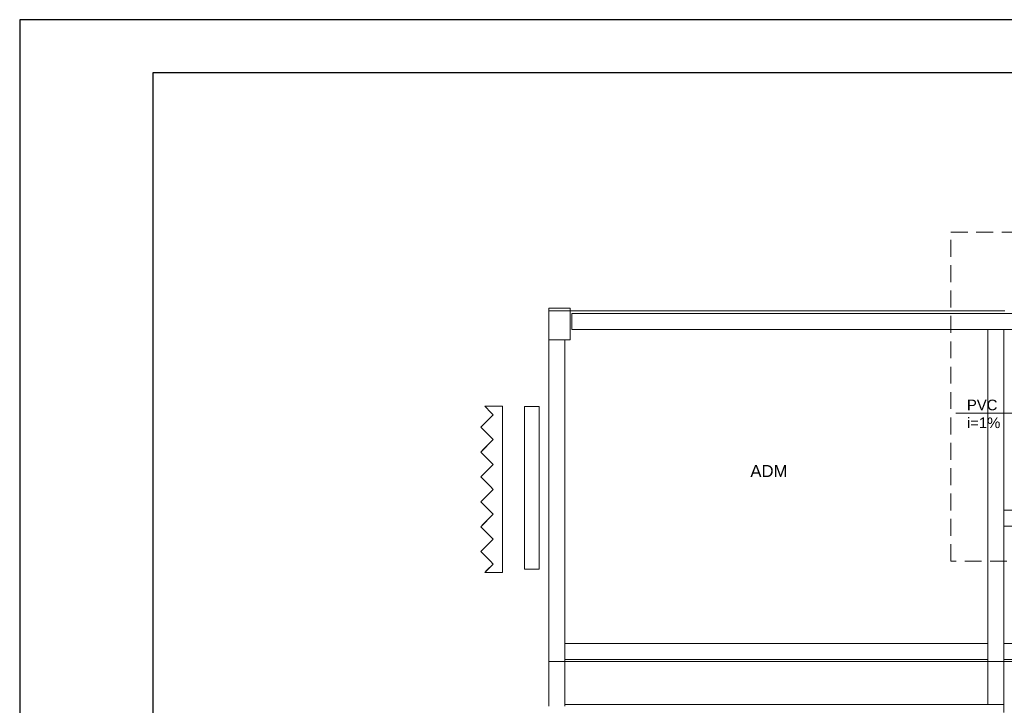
# Model space of a CAD drawing. Header units: millimetres. Extents: x 321 to 585, y -277 to 9.
# Tile 520 of 656: x 322 to 341, y -102 to -89. Entities that reach past the tile are written whole.
import ezdxf

# ---------------------------------------------------------------- set-up
doc = ezdxf.new("R2010")
doc.units = ezdxf.units.MM
doc.header["$MEASUREMENT"] = 0
doc.linetypes.add('HIDDEN2', pattern=[0.47625, 0.3175, -0.15875])
doc.linetypes.add('NULL', pattern=[0])
for name, color, linetype, lineweight in [('Ambiente-Textos', 251, 'Continuous', 5), ('DI-Detalhes', 5, 'HIDDEN2', 9), ('IFC-Elemento construtivo genérico-Contorno', 253, 'Continuous', 5), ('IFC-Janela-Contorno', 142, 'Continuous', 5), ('IFC-Laje-Contorno', 134, 'Continuous', 5), ('IFC-Pilar-Contorno', 83, 'Continuous', 5), ('IFC-Viga-Contorno', 66, 'Continuous', 5), ('TQ-Textos conduto', 7, 'Continuous', 9)]:
    doc.layers.add(name, color=color, linetype=linetype, lineweight=lineweight)
doc.layers.add('SEDUC_MARF', color=1, linetype='Continuous')
doc.layers.add('SEDUC_MARGG', color=7, linetype='Continuous')
doc.styles.add('Arial', font='arial.ttf')

msp = doc.modelspace()

# ---------------------------------------------------------------- linework, layer by layer
at = {"layer": 'DI-Detalhes'}
msp.add_lwpolyline([(339.883, -92.845), (345.697, -92.845), (345.697, -99.022), (339.883, -99.022), (339.883, -92.845)], dxfattribs=at)
at = {"layer": 'IFC-Elemento construtivo genérico-Contorno', "lineweight": 5}
for p, q in [((331.126, -96.114), (331.201, -96.114)), ((331.126, -96.114), (331.249, -96.237)), ((331.201, -96.114), (331.461, -96.114)), ((331.461, -96.806), (331.461, -96.114)), ((331.05, -96.506), (331.284, -96.272)), ((331.102, -96.454), (331.284, -96.272)), ((331.249, -96.237), (331.284, -96.272)), ((331.05, -96.506), (331.102, -96.454)), ((331.05, -96.506), (331.232, -96.687)), ((331.232, -96.687), (331.284, -96.739)), ((331.05, -96.973), (331.284, -96.739)), ((331.102, -96.921), (331.284, -96.739)), ((331.461, -99.234), (331.461, -96.806)), ((331.05, -96.973), (331.102, -96.921)), ((331.05, -96.973), (331.232, -97.155)), ((331.05, -97.44), (331.284, -97.207)), ((331.102, -97.389), (331.284, -97.207)), ((331.232, -97.155), (331.284, -97.207)), ((331.05, -97.44), (331.102, -97.389)), ((331.05, -97.44), (331.232, -97.622)), ((331.232, -97.622), (331.284, -97.674)), ((331.05, -97.908), (331.284, -97.674)), ((331.102, -97.856), (331.284, -97.674)), ((331.05, -97.908), (331.102, -97.856)), ((331.05, -97.908), (331.232, -98.09)), ((331.05, -98.375), (331.284, -98.142)), ((331.102, -98.324), (331.284, -98.142)), ((331.232, -98.09), (331.284, -98.142)), ((331.05, -98.375), (331.102, -98.324)), ((331.05, -98.375), (331.232, -98.557)), ((331.232, -98.557), (331.284, -98.609)), ((331.05, -98.843), (331.284, -98.609)), ((331.102, -98.791), (331.284, -98.609)), ((331.05, -98.843), (331.102, -98.791)), ((331.05, -98.843), (331.232, -99.025)), ((331.126, -99.234), (331.284, -99.077)), ((331.161, -99.199), (331.284, -99.077)), ((331.232, -99.025), (331.284, -99.077)), ((331.126, -99.234), (331.161, -99.199)), ((331.126, -99.234), (331.387, -99.234)), ((331.387, -99.234), (331.461, -99.234))]:
    msp.add_line(p, q, dxfattribs=at)
at = {"layer": 'IFC-Janela-Contorno', "color": 7, "lineweight": 5}
for p, q in [((331.872, -99.172), (331.872, -96.116)), ((331.872, -96.116), (332.149, -96.116)), ((332.149, -99.172), (332.149, -96.116)), ((331.872, -99.172), (332.149, -99.172))]:
    msp.add_line(p, q, dxfattribs=at)
at = {"layer": 'IFC-Laje-Contorno', "color": 7, "lineweight": 5}
for p, q in [((332.331, -94.321), (340.896, -94.321)), ((332.331, -99.494), (332.331, -94.321)), ((332.331, -100.909), (344.776, -100.909)), ((340.878, -101.861), (340.878, -100.909))]:
    msp.add_line(p, q, dxfattribs=at)
at = {"layer": 'IFC-Pilar-Contorno', "color": 7, "lineweight": 5}
for p, q in [((332.331, -94.269), (332.731, -94.269)), ((332.331, -94.869), (332.331, -94.269)), ((332.731, -94.869), (332.731, -94.269)), ((332.331, -94.869), (332.731, -94.869))]:
    msp.add_line(p, q, dxfattribs=at)
at = {"layer": 'IFC-Viga-Contorno', "color": 7, "lineweight": 5}
for p, q in [((332.76, -94.374), (344.775, -94.374)), ((332.76, -94.674), (332.76, -94.374)), ((332.76, -94.674), (343.385, -94.674)), ((340.578, -101.711), (340.578, -94.674)), ((340.878, -101.711), (340.878, -94.674)), ((332.631, -101.747), (332.631, -94.869)), ((340.878, -98.064), (344.775, -98.064)), ((340.878, -98.364), (344.775, -98.364)), ((332.331, -101.747), (332.331, -99.494)), ((332.631, -100.571), (340.578, -100.571)), ((340.878, -100.571), (344.776, -100.571)), ((332.631, -100.871), (340.578, -100.871)), ((340.878, -100.871), (344.776, -100.871)), ((332.631, -101.711), (340.578, -101.711)), ((340.578, -101.711), (340.878, -101.711))]:
    msp.add_line(p, q, dxfattribs=at)
at = {"layer": 'SEDUC_MARF', "color": 7}
msp.add_lwpolyline([(441.291, -88.854), (322.391, -88.854), (322.391, -172.954), (441.291, -172.954)], close=True, dxfattribs=at)
at = {"layer": 'SEDUC_MARGG'}
msp.add_lwpolyline([(324.891, -171.954), (440.291, -171.954), (440.291, -89.854), (324.891, -89.854), (324.891, -171.954)], dxfattribs=at)
at = {"layer": 'TQ-Textos conduto'}
msp.add_lwpolyline([(342.324, -96.242), (341.724, -96.242), (339.972, -96.242)], dxfattribs=at)

# ---------------------------------------------------------------- texts
at = {"layer": 'Ambiente-Textos', "color": 7, "linetype": 'NULL', "lineweight": 5, "insert": (336.464, -97.442), "char_height": 0.225, "width": 1.45733, "attachment_point": 8, "line_spacing_factor": 0.9, "style": 'Arial'}
msp.add_mtext('ADM', dxfattribs=at)
at = {"layer": 'TQ-Textos conduto', "linetype": 'NULL', "char_height": 0.2, "attachment_point": 7, "line_spacing_factor": 0.6, "style": 'Arial'}
for s, insert, width in [('PVC', (340.182, -96.192), 1.14939), ('i=1%', (340.182, -96.525), 1.25793)]:
    msp.add_mtext(s, dxfattribs=dict(at, insert=insert, width=width))

doc.saveas('drawing.dxf')
